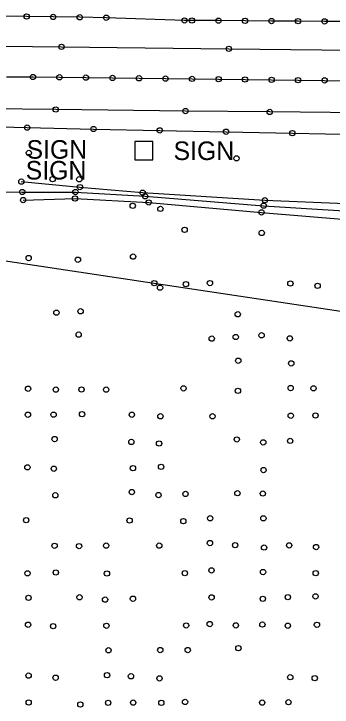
# Model space of a CAD drawing. Extents: x 20503438 to 20508873, y 7964251 to 7984667.
# Drawn here: x 20505708 to 20505827.9, y 7970299.3 to 7970560.8 of the extents above; entities that cross this region are included whole.
import ezdxf

# ---------------------------------------------------------------- set-up
doc = ezdxf.new("R2010")
doc.units = 0
for name, color, linetype in [('SurBreakLine', 7, 'Continuous'), ('SurConcreteSlab', 7, 'Continuous'), ('SurDrainageArrowUp', 7, 'Continuous'), ('SurEdgeShoulderPaved', 7, 'Continuous'), ('SurEdgeShoulderUnpaved', 7, 'Continuous'), ('SurFenceChainLink', 7, 'Continuous'), ('SurPointsNonDTM', 7, 'Continuous'), ('SurRoadPoints', 7, 'Continuous'), ('SurSurveyPoints', 7, 'Continuous')]:
    doc.layers.add(name, color=color, linetype=linetype)

msp = doc.modelspace()

# ---------------------------------------------------------------- linework, layer by layer
at = {"layer": 'SurBreakLine'}
for points in [[(20505659.98, 7970549.19), (20505725.91, 7970548.38), (20505788.99, 7970547.63), (20505882.34, 7970546.59), (20505944.46, 7970545.97), (20506035.17, 7970544.95), (20506055.65, 7970544.73), (20506135.76, 7970544.03), (20506246.7, 7970542.7), (20506314.1, 7970541.94), (20506377.13, 7970541.22), (20506448.59, 7970540.63), (20506494, 7970540.08), (20506513.48, 7970539.53), (20506534.35, 7970539.62)], [(20505710.77, 7970497.54), (20505732.85, 7970495.46), (20505756.48, 7970493.37), (20505802.57, 7970490.52), (20505848.21, 7970488.68), (20505858.14, 7970488.46), (20505903.67, 7970484.04), (20505945.27, 7970475.61), (20505990.11, 7970470.17), (20505998.24, 7970469.71), (20506003.81, 7970469.11), (20506008.75, 7970468.56), (20506019.64, 7970467.63), (20506031.44, 7970468.66), (20506047.52, 7970460.92), (20506053.76, 7970448.87)], [(20505711.46, 7970490.59), (20505731.01, 7970491.18), (20505758.81, 7970489.68), (20505801.32, 7970485.94), (20505848.43, 7970482.04), (20505856.97, 7970479.93), (20505900.46, 7970476.68), (20505944.64, 7970470.53), (20505988.31, 7970465.47), (20505998.59, 7970464), (20506002.44, 7970463.73), (20506011.31, 7970460.28), (20506018.66, 7970458.21), (20506022.02, 7970452.76), (20506029.51, 7970444.65), (20506036.2, 7970436.16), (20506044.77, 7970421.97), (20506053.42, 7970390.9)]]:
    msp.add_lwpolyline(points, dxfattribs=at)
at = {"layer": 'SurConcreteSlab'}
for points in [[(20505835.1, 7970557.92), (20505825.1, 7970557.98), (20505815.1, 7970558.05), (20505805.1, 7970558.11), (20505795.1, 7970558.18), (20505785.1, 7970558.25), (20505775.1, 7970558.31), (20505772.29, 7970558.33), (20505742.78, 7970559.37), (20505732.78, 7970559.52), (20505722.78, 7970559.67), (20505712.78, 7970559.82), (20505702.78, 7970559.97)], [(20505705.15, 7970537.12), (20505715.14, 7970537), (20505725.14, 7970536.88), (20505735.14, 7970536.76), (20505745.14, 7970536.65), (20505755.14, 7970536.53), (20505765.13, 7970536.41), (20505775.13, 7970536.29), (20505785.13, 7970536.17), (20505795.13, 7970536.05), (20505805.13, 7970535.93), (20505815.12, 7970535.82), (20505825.12, 7970535.72), (20505835.12, 7970535.61)]]:
    msp.add_lwpolyline(points, dxfattribs=at)
at = {"layer": 'SurDrainageArrowUp'}
msp.add_lwpolyline([(20505588.51, 7970507.81), (20505597.53, 7970506.94), (20505614.51, 7970502.19), (20505635.08, 7970498.83), (20505655.93, 7970496.49), (20505678.23, 7970494.58), (20505682.9, 7970493.73), (20505711.11, 7970493.62), (20505731.16, 7970493.62), (20505757.46, 7970492.01), (20505802.13, 7970488.46), (20505848.74, 7970485.55), (20505856.14, 7970483.32), (20505901.79, 7970481.39), (20505945.72, 7970472.48), (20505988.92, 7970467.48), (20505998.29, 7970466.36)], dxfattribs=at)
at = {"layer": 'SurEdgeShoulderPaved'}
msp.add_lwpolyline([(20506056.08, 7970515.88), (20506044.41, 7970519.01), (20506036.59, 7970519.75), (20506026.15, 7970520.74), (20506010.77, 7970521.44), (20506001.36, 7970521.44), (20505973.47, 7970521.86), (20505937.45, 7970522.2), (20505902.22, 7970522.58), (20505884.4, 7970522.79), (20505850.04, 7970523.3), (20505804.42, 7970523.81), (20505772.68, 7970524.16), (20505723.75, 7970524.74), (20505698.34, 7970525.01)], dxfattribs=at)
at = {"layer": 'SurEdgeShoulderUnpaved'}
msp.add_lwpolyline([(20505583.75, 7970522.72), (20505588.05, 7970521.67), (20505613.04, 7970520.89), (20505638.02, 7970520.1), (20505663.01, 7970519.31), (20505687.99, 7970518.52), (20505712.98, 7970517.9), (20505737.97, 7970517.38), (20505762.96, 7970516.86), (20505787.95, 7970516.34), (20505812.95, 7970515.82), (20505837.94, 7970515.3), (20505862.93, 7970514.78), (20505887.92, 7970514.26), (20505912.91, 7970514.05), (20505937.9, 7970513.99), (20505962.89, 7970513.93), (20505987.89, 7970513.87), (20506012.76, 7970511.67), (20506037.35, 7970507.53), (20506060.92, 7970500.21), (20506079.1, 7970483.65), (20506094.14, 7970463.86), (20506101.05, 7970448.2)], dxfattribs=at)
at = {"layer": 'SurFenceChainLink'}
msp.add_lwpolyline([(20505563.79, 7970488.13), (20505618.36, 7970480.42), (20505698.84, 7970468.55), (20505760.89, 7970459.22), (20505831.24, 7970448.68), (20505921.66, 7970435.36), (20506003.71, 7970422.97), (20506019.92, 7970394.05)], dxfattribs=at)
at = {"layer": 'SurPointsNonDTM'}
msp.add_circle((20505760.89, 7970459.22), 1, dxfattribs=at)
at = {"layer": 'SurRoadPoints'}
msp.add_lwpolyline([(20505756.95, 7970505.75), (20505756.95, 7970505.75), (20505760.38, 7970505.75), (20505760.38, 7970512.61), (20505753.52, 7970512.61), (20505753.52, 7970505.75), (20505756.95, 7970505.75)], dxfattribs=at)
at = {"layer": 'SurSurveyPoints'}
for centre in [(20505712.78, 7970559.82), (20505722.78, 7970559.67), (20505732.78, 7970559.52), (20505742.78, 7970559.37), (20505772.29, 7970558.33), (20505775.1, 7970558.31), (20505785.1, 7970558.25), (20505795.1, 7970558.18), (20505805.1, 7970558.11), (20505815.1, 7970558.05), (20505825.1, 7970557.98), (20505725.91, 7970548.38), (20505788.99, 7970547.63), (20505715.14, 7970537), (20505725.14, 7970536.88), (20505735.14, 7970536.76), (20505745.14, 7970536.65), (20505755.14, 7970536.53), (20505765.13, 7970536.41), (20505775.13, 7970536.29), (20505785.13, 7970536.17), (20505795.13, 7970536.05), (20505805.13, 7970535.93), (20505815.12, 7970535.82), (20505825.12, 7970535.72), (20505723.75, 7970524.74), (20505772.68, 7970524.16), (20505804.42, 7970523.81), (20505712.98, 7970517.9), (20505737.97, 7970517.38), (20505762.96, 7970516.86), (20505787.95, 7970516.34), (20505812.95, 7970515.82), (20505713.62, 7970508.36), (20505791.91, 7970506.32), (20505722.55, 7970498.47), (20505732.62, 7970498.41), (20505710.77, 7970497.54), (20505732.85, 7970495.46), (20505711.11, 7970493.62), (20505731.16, 7970493.62), (20505756.48, 7970493.37), (20505711.46, 7970490.59), (20505731.01, 7970491.18), (20505757.46, 7970492.01), (20505802.57, 7970490.52), (20505752.76, 7970488.39), (20505758.81, 7970489.68), (20505802.13, 7970488.46), (20505763.21, 7970487.25), (20505801.32, 7970485.94), (20505772.34, 7970479.34), (20505801.39, 7970478.19), (20505713.54, 7970468.69), (20505732.12, 7970468.06), (20505752.89, 7970469.25), (20505772.82, 7970458.86), (20505781.89, 7970459.25), (20505812.22, 7970459.1), (20505763.06, 7970457.53), (20505822.48, 7970458.24), (20505733.11, 7970448.64), (20505724, 7970448.1), (20505792.36, 7970447.5), (20505732.39, 7970439.83), (20505782.56, 7970438.32), (20505791.62, 7970438.93), (20505801.34, 7970439.56), (20505812, 7970438.4), (20505792.55, 7970429.96), (20505812.55, 7970428.95), (20505812.31, 7970419.68), (20505713.31, 7970419.42), (20505723.77, 7970419.09), (20505733.47, 7970419.13), (20505742.74, 7970419.07), (20505771.93, 7970419.55), (20505792.43, 7970418.63), (20505820.92, 7970419.56), (20505713.26, 7970409.61), (20505722.95, 7970409.63), (20505733.65, 7970409.83), (20505752.42, 7970409.59), (20505812.35, 7970409.24), (20505821.68, 7970409.31), (20505763.21, 7970409.02), (20505782.85, 7970409.01), (20505723.33, 7970400.41), (20505752.25, 7970399.33), (20505762.69, 7970398.75), (20505792, 7970400.28), (20505801.99, 7970399.18), (20505812.12, 7970399.74), (20505713.06, 7970389.76), (20505723.04, 7970389.23), (20505752.86, 7970389.46), (20505763.45, 7970389.94), (20505802.09, 7970388.74), (20505752.44, 7970380.44), (20505723.59, 7970379.24), (20505762.47, 7970379.3), (20505772.65, 7970379.73), (20505792.24, 7970380), (20505801.81, 7970379.87), (20505781.96, 7970370.53), (20505802.02, 7970370.52), (20505712.59, 7970369.83), (20505751.59, 7970369.7), (20505771.85, 7970369.44), (20505723.3, 7970360.17), (20505732.54, 7970360.04), (20505742.77, 7970360.22), (20505762.78, 7970360.24), (20505781.89, 7970361.2), (20505791.37, 7970360.4), (20505802.29, 7970359.5), (20505811.75, 7970360.32), (20505821.89, 7970359.69), (20505713.1, 7970349.78), (20505723.77, 7970350.1), (20505743.05, 7970349.71), (20505772.42, 7970349.83), (20505782.46, 7970350.89), (20505801.89, 7970350.27), (20505821.76, 7970349.85), (20505713.49, 7970340.54), (20505732.7, 7970340.73), (20505742.33, 7970339.86), (20505752.86, 7970340.2), (20505782.5, 7970340.7), (20505801.82, 7970340.15), (20505811.25, 7970340.78), (20505821.67, 7970341.09), (20505713.3, 7970330.39), (20505722.78, 7970329.86), (20505742.86, 7970329.99), (20505772.9, 7970330.12), (20505781.81, 7970330.65), (20505791.66, 7970330.13), (20505801.64, 7970330.46), (20505811.23, 7970330.01), (20505822.23, 7970330.37), (20505743.62, 7970320.76), (20505763.14, 7970320.84), (20505773.52, 7970320.84), (20505792.59, 7970321.56), (20505713.5, 7970311.21), (20505723.71, 7970310.4), (20505743.08, 7970311.37), (20505752.11, 7970310.95), (20505762.87, 7970310.13), (20505812.16, 7970310.59), (20505821.39, 7970310.23), (20505713.54, 7970301.06), (20505733.02, 7970300.3), (20505743.52, 7970300.93), (20505752.93, 7970301.01), (20505763.55, 7970300.93), (20505772.51, 7970301.25), (20505801.58, 7970301.03), (20505811.48, 7970301.16)]:
    msp.add_circle(centre, 1, dxfattribs=at)

# ---------------------------------------------------------------- texts
at = {"layer": 'SurRoadPoints'}
for p in [(20505712.73, 7970506.18), (20505768.16, 7970505.68), (20505712.42, 7970498.33)]:
    msp.add_text('SIGN', height=6.995, rotation=360, dxfattribs=at).set_placement(p)

doc.saveas('drawing.dxf')
